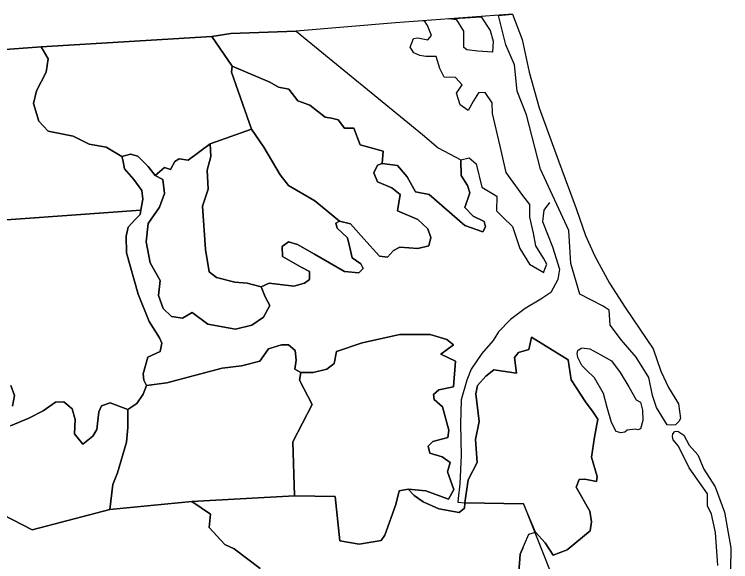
# Model space of a CAD drawing. Extents: x 1190067 to 1192950, y 891516 to 893460.
# Drawn here: x 1192902.05 to 1192920.51, y 893276.05 to 893290.15 of the extents above; entities that cross this region are included whole.
import ezdxf

# ---------------------------------------------------------------- set-up
doc = ezdxf.new("R2010")
doc.units = 0
doc.layers.add('Old_Level_11', color=7, linetype='Continuous')

msp = doc.modelspace()

# ---------------------------------------------------------------- linework, layer by layer
at = {"layer": 'Old_Level_11'}
for points in [[(1192914.884, 893290.146), (1192911.874, 893289.929), (1192909.314, 893289.716), (1192907.625, 893289.649), (1192907.141, 893289.572), (1192902.736, 893289.311), (1192900.069, 893289.108)], [(1192914.884, 893290.146), (1192915.139, 893289.494), (1192915.313, 893288.655), (1192915.577, 893287.737), (1192916.074, 893286.371), (1192916.524, 893285.146), (1192916.768, 893284.448), (1192917.006, 893283.917), (1192917.384, 893283.217), (1192917.79, 893282.594), (1192918.512, 893281.53), (1192918.707, 893280.956), (1192918.909, 893280.53), (1192919.161, 893280.113), (1192919.217, 893279.737), (1192919.174, 893279.654), (1192919.086, 893279.572), (1192918.979, 893279.564), (1192918.869, 893279.567), (1192918.594, 893280.017), (1192918.492, 893280.329), (1192918.397, 893280.788), (1192918.077, 893281.314), (1192917.693, 893281.751), (1192917.401, 893282.141), (1192917.377, 893282.524), (1192917.225, 893282.629), (1192916.619, 893282.933), (1192916.389, 893283.727), (1192916.335, 893284.579), (1192915.604, 893286.159), (1192915.246, 893287.554), (1192915.003, 893288.169), (1192914.938, 893288.843), (1192914.713, 893289.357), (1192914.527, 893290.116), (1192914.884, 893290.146)], [(1192913.542, 893287.81), (1192913.441, 893288.113), (1192913.589, 893288.332), (1192913.421, 893288.517), (1192913.129, 893288.527), (1192913.017, 893288.752), (1192912.916, 893289.056), (1192912.656, 893289.061), (1192912.497, 893289.084), (1192912.344, 893289.154), (1192912.252, 893289.296), (1192912.335, 893289.525), (1192912.451, 893289.54), (1192912.704, 893289.488), (1192912.803, 893289.602), (1192912.695, 893289.858), (1192912.616, 893289.982), (1192912.467, 893289.971)], [(1192913.247, 893290.027), (1192914.075, 893290.085), (1192914.308, 893289.728), (1192914.384, 893289.452), (1192914.375, 893289.171), (1192913.99, 893289.193), (1192913.71, 893289.234), (1192913.635, 893289.295), (1192913.631, 893289.711), (1192913.455, 893290.002), (1192913.247, 893290.027)], [(1192902.736, 893289.311), (1192907.141, 893289.572), (1192907.665, 893288.809), (1192907.642, 893288.652), (1192908.16, 893287.185), (1192907.096, 893286.806), (1192906.532, 893286.388), (1192906.293, 893286.421), (1192906.186, 893286.356), (1192906.074, 893286.147), (1192905.92, 893286.201), (1192905.679, 893285.994), (1192905.501, 893286.227), (1192905.23, 893286.488), (1192905.043, 893286.546), (1192904.822, 893286.48), (1192904.419, 893286.727), (1192903.975, 893286.804), (1192903.565, 893287.004), (1192902.917, 893287.14), (1192902.677, 893287.396), (1192902.546, 893287.846), (1192902.624, 893288.172), (1192902.871, 893288.652), (1192902.92, 893288.998), (1192902.736, 893289.311)], [(1192907.625, 893289.649), (1192909.314, 893289.716), (1192912.565, 893287.054), (1192912.968, 893286.707), (1192913.555, 893286.398), (1192913.56, 893285.997), (1192913.731, 893285.732), (1192913.784, 893285.548), (1192913.661, 893285.166), (1192913.871, 893284.944), (1192914.158, 893284.806), (1192914.187, 893284.674), (1192914.118, 893284.54), (1192913.656, 893284.703), (1192912.738, 893285.508), (1192912.391, 893285.574), (1192912.172, 893285.958), (1192911.923, 893286.25), (1192911.526, 893286.307), (1192911.557, 893286.623), (1192910.963, 893286.788), (1192910.799, 893287.212), (1192910.555, 893287.214), (1192910.392, 893287.43), (1192910.219, 893287.471), (1192910.06, 893287.493), (1192909.667, 893287.805), (1192909.357, 893287.913), (1192909.126, 893288.219), (1192908.857, 893288.273), (1192908.632, 893288.401), (1192907.665, 893288.809), (1192907.141, 893289.572), (1192907.625, 893289.649)], [(1192900.069, 893289.108), (1192902.736, 893289.311), (1192902.92, 893288.998), (1192902.871, 893288.652), (1192902.624, 893288.172), (1192902.546, 893287.846), (1192902.677, 893287.396), (1192902.917, 893287.14), (1192903.565, 893287.004), (1192903.975, 893286.804), (1192904.419, 893286.727), (1192904.822, 893286.48), (1192904.843, 893286.397), (1192904.891, 893286.166), (1192905.128, 893285.894), (1192905.331, 893285.61), (1192905.363, 893285.382), (1192905.307, 893285.102), (1192900.292, 893284.742)], [(1192911.526, 893286.307), (1192911.405, 893286.26), (1192911.311, 893286.066), (1192911.405, 893285.828), (1192911.773, 893285.68), (1192911.99, 893285.504), (1192911.927, 893285.081), (1192912.446, 893284.863), (1192912.701, 893284.618), (1192912.782, 893284.399), (1192912.733, 893284.182), (1192912.447, 893284.111), (1192911.981, 893284.147), (1192911.822, 893284.058), (1192911.667, 893283.888), (1192911.461, 893283.918), (1192911.056, 893284.359), (1192910.708, 893284.745), (1192910.426, 893284.817), (1192909.79, 893285.339), (1192909.117, 893285.738), (1192908.897, 893286.009), (1192908.482, 893286.723), (1192908.16, 893287.185), (1192907.642, 893288.652), (1192907.665, 893288.809), (1192908.632, 893288.401), (1192908.857, 893288.273), (1192909.126, 893288.219), (1192909.357, 893287.913), (1192909.667, 893287.805), (1192910.06, 893287.493), (1192910.219, 893287.471), (1192910.392, 893287.43), (1192910.555, 893287.214), (1192910.799, 893287.212), (1192910.963, 893286.788), (1192911.557, 893286.623), (1192911.526, 893286.307)], [(1192905.679, 893285.994), (1192905.874, 893285.887), (1192905.92, 893285.529), (1192905.789, 893285.179), (1192905.501, 893284.756), (1192905.449, 893284.284), (1192905.549, 893283.743), (1192905.809, 893283.292), (1192905.768, 893282.899), (1192905.882, 893282.564), (1192906.095, 893282.359), (1192906.381, 893282.32), (1192906.628, 893282.461), (1192907.038, 893282.165), (1192907.748, 893282.034), (1192908.167, 893282.135), (1192908.473, 893282.347), (1192908.63, 893282.644), (1192908.517, 893282.867), (1192908.409, 893283.122), (1192908.617, 893283.22), (1192909.255, 893283.146), (1192909.525, 893283.22), (1192909.652, 893283.313), (1192909.651, 893283.521), (1192909.44, 893283.631), (1192908.961, 893283.906), (1192908.951, 893284.163), (1192909.114, 893284.283), (1192909.348, 893284.219), (1192909.781, 893283.966), (1192910.558, 893283.52), (1192910.925, 893283.483), (1192911.039, 893283.595), (1192910.976, 893283.716), (1192910.757, 893283.875), (1192910.687, 893284.172), (1192910.638, 893284.387), (1192910.367, 893284.633), (1192910.337, 893284.765), (1192910.426, 893284.817), (1192910.708, 893284.745), (1192911.056, 893284.359), (1192911.461, 893283.918), (1192911.667, 893283.888), (1192911.822, 893284.058), (1192911.981, 893284.147), (1192912.447, 893284.111), (1192912.733, 893284.182), (1192912.782, 893284.399), (1192912.701, 893284.618), (1192912.446, 893284.863), (1192911.927, 893285.081), (1192911.99, 893285.504), (1192911.773, 893285.68), (1192911.405, 893285.828), (1192911.311, 893286.066), (1192911.405, 893286.26), (1192911.526, 893286.307), (1192911.923, 893286.25), (1192912.172, 893285.958), (1192912.391, 893285.574), (1192912.738, 893285.508), (1192913.656, 893284.703), (1192914.118, 893284.54), (1192914.187, 893284.674), (1192914.158, 893284.806), (1192913.871, 893284.944), (1192913.661, 893285.166), (1192913.784, 893285.548), (1192913.731, 893285.732), (1192913.56, 893285.997), (1192913.555, 893286.398), (1192913.774, 893286.446), (1192913.946, 893286.293), (1192914.099, 893285.695), (1192914.486, 893285.462), (1192914.476, 893285.08), (1192914.645, 893284.911), (1192914.887, 893284.684), (1192915.075, 893284.113), (1192915.322, 893283.709), (1192915.694, 893283.494), (1192915.701, 893283.541), (1192915.775, 893283.706), (1192915.686, 893283.863), (1192915.491, 893284.179), (1192915.428, 893284.508), (1192915.329, 893284.923), (1192915.329, 893285.243), (1192915.154, 893285.476), (1192914.724, 893286.067), (1192914.568, 893286.747), (1192914.372, 893287.593), (1192914.365, 893287.866), (1192914.178, 893288.134), (1192914.013, 893288.126), (1192913.884, 893287.92), (1192913.748, 893287.668), (1192913.542, 893287.81)], [(1192908.16, 893287.185), (1192908.482, 893286.723), (1192908.897, 893286.009), (1192909.117, 893285.738), (1192909.79, 893285.339), (1192910.426, 893284.817), (1192910.337, 893284.765), (1192910.367, 893284.633), (1192910.638, 893284.387), (1192910.687, 893284.172), (1192910.757, 893283.875), (1192910.976, 893283.716), (1192911.039, 893283.595), (1192910.925, 893283.483), (1192910.558, 893283.52), (1192909.781, 893283.966), (1192909.348, 893284.219), (1192909.114, 893284.283), (1192908.951, 893284.163), (1192908.961, 893283.906), (1192909.44, 893283.631), (1192909.651, 893283.521), (1192909.652, 893283.313), (1192909.525, 893283.22), (1192909.255, 893283.146), (1192908.617, 893283.22), (1192908.409, 893283.122), (1192908.05, 893283.22), (1192907.73, 893283.249), (1192907.261, 893283.362), (1192907.073, 893283.516), (1192906.977, 893284.088), (1192906.896, 893285.202), (1192907.041, 893285.645), (1192907.014, 893286.129), (1192907.114, 893286.483), (1192907.096, 893286.806), (1192908.16, 893287.185)], [(1192907.096, 893286.806), (1192907.114, 893286.483), (1192907.014, 893286.129), (1192907.041, 893285.645), (1192906.896, 893285.202), (1192906.977, 893284.088), (1192907.073, 893283.516), (1192907.261, 893283.362), (1192907.73, 893283.249), (1192908.05, 893283.22), (1192908.409, 893283.122), (1192908.517, 893282.867), (1192908.63, 893282.644), (1192908.473, 893282.347), (1192908.167, 893282.135), (1192907.748, 893282.034), (1192907.038, 893282.165), (1192906.628, 893282.461), (1192906.381, 893282.32), (1192906.095, 893282.359), (1192905.882, 893282.564), (1192905.768, 893282.899), (1192905.809, 893283.292), (1192905.549, 893283.743), (1192905.449, 893284.284), (1192905.501, 893284.756), (1192905.789, 893285.179), (1192905.92, 893285.529), (1192905.874, 893285.887), (1192905.679, 893285.994), (1192905.92, 893286.201), (1192906.074, 893286.147), (1192906.186, 893286.356), (1192906.293, 893286.421), (1192906.532, 893286.388), (1192907.096, 893286.806)], [(1192913.369, 893281.632), (1192913.195, 893281.769), (1192912.761, 893281.895), (1192911.984, 893281.896), (1192911.014, 893281.684), (1192910.349, 893281.46), (1192910.287, 893281.15), (1192910.103, 893281.001), (1192909.752, 893280.923), (1192909.429, 893280.921), (1192909.279, 893281.006), (1192909.314, 893281.24), (1192909.285, 893281.483), (1192909.113, 893281.635), (1192908.934, 893281.628), (1192908.597, 893281.532), (1192908.372, 893281.213), (1192907.901, 893281.088), (1192907.407, 893281.03), (1192905.979, 893280.655), (1192905.451, 893280.584), (1192905.39, 893280.72), (1192905.365, 893280.883), (1192905.491, 893281.311), (1192905.804, 893281.459), (1192905.851, 893281.676), (1192905.79, 893281.812), (1192905.526, 893282.231), (1192905.24, 893282.94), (1192904.938, 893284.003), (1192904.935, 893284.434), (1192904.985, 893284.667), (1192905.178, 893284.88), (1192905.291, 893284.992), (1192905.307, 893285.102), (1192905.363, 893285.382), (1192905.331, 893285.61), (1192905.128, 893285.894), (1192904.891, 893286.166), (1192904.843, 893286.397), (1192904.822, 893286.48), (1192905.043, 893286.546), (1192905.23, 893286.488), (1192905.501, 893286.227), (1192905.679, 893285.994)], [(1192915.843, 893285.299), (1192915.69, 893285.103), (1192915.66, 893284.809), (1192915.92, 893284.157), (1192916.096, 893283.585), (1192916.078, 893283.474), (1192916.056, 893283.317), (1192915.872, 893282.979), (1192915.617, 893282.808), (1192915.21, 893282.566), (1192914.836, 893282.28), (1192914.524, 893281.97), (1192914.385, 893281.74), (1192914.1, 893281.408), (1192913.819, 893281.005), (1192913.707, 893280.718), (1192913.56, 893280.218), (1192913.549, 893279.586), (1192913.561, 893278.779), (1192913.532, 893278.052), (1192913.483, 893277.674), (1192913.477, 893277.58), (1192913.658, 893277.563)], [(1192900.292, 893284.742), (1192905.307, 893285.102)], [(1192905.307, 893285.102), (1192905.291, 893284.992), (1192905.178, 893284.88), (1192904.985, 893284.667), (1192904.935, 893284.434), (1192904.938, 893284.003), (1192905.24, 893282.94), (1192905.526, 893282.231), (1192905.79, 893281.812), (1192905.851, 893281.676), (1192905.804, 893281.459), (1192905.491, 893281.311), (1192905.365, 893280.883), (1192905.39, 893280.72), (1192905.451, 893280.584), (1192905.37, 893280.357), (1192905.208, 893280.124), (1192904.975, 893279.965), (1192904.516, 893280.139), (1192904.294, 893280.059), (1192904.224, 893279.909), (1192904.176, 893279.454), (1192904.07, 893279.278), (1192903.815, 893279.074), (1192903.595, 893279.343), (1192903.614, 893279.706), (1192903.541, 893279.986), (1192903.323, 893280.159), (1192903.113, 893280.155), (1192902.79, 893279.929), (1192902.424, 893279.739), (1192901.946, 893279.549)], [(1192912.761, 893281.895), (1192913.195, 893281.769), (1192913.369, 893281.632), (1192913.042, 893281.392), (1192913.418, 893281.21), (1192913.367, 893280.548), (1192912.984, 893280.476), (1192912.852, 893280.352), (1192912.865, 893280.223), (1192913.079, 893280.033), (1192913.248, 893279.435), (1192913.219, 893279.248), (1192912.832, 893279.145), (1192912.716, 893279.019), (1192912.754, 893278.839), (1192913.078, 893278.744), (1192913.283, 893278.603), (1192913.214, 893278.358), (1192913.372, 893277.906), (1192913.237, 893277.656), (1192912.656, 893277.867), (1192912.196, 893277.917), (1192911.963, 893277.871), (1192911.878, 893277.518), (1192911.6, 893276.732), (1192911.498, 893276.588), (1192910.936, 893276.494), (1192910.434, 893276.581), (1192910.313, 893277.725), (1192909.268, 893277.746), (1192909.23, 893279.135), (1192909.728, 893280.098), (1192909.399, 893280.718), (1192909.429, 893280.921), (1192909.752, 893280.923), (1192910.103, 893281.001), (1192910.287, 893281.15), (1192910.349, 893281.46), (1192911.014, 893281.684), (1192911.984, 893281.896), (1192912.761, 893281.895)], [(1192915.046, 893275.773), (1192915.086, 893276.243), (1192915.308, 893276.75), (1192915.478, 893276.805), (1192915.726, 893276.53), (1192915.935, 893276.214), (1192916.294, 893276.351), (1192916.884, 893276.836), (1192916.92, 893277.069), (1192916.882, 893277.344), (1192916.527, 893277.969), (1192916.605, 893278.164), (1192916.752, 893278.174), (1192917.049, 893278.114), (1192917.069, 893278.239), (1192916.92, 893278.738), (1192916.999, 893279.251), (1192917.087, 893279.716), (1192916.969, 893279.893), (1192916.768, 893280.161), (1192916.402, 893280.726), (1192916.321, 893281.247), (1192915.375, 893281.833), (1192915.372, 893281.818), (1192915.309, 893281.508), (1192915.039, 893281.436), (1192914.938, 893281.307), (1192914.989, 893280.901), (1192914.404, 893280.987), (1192914.201, 893280.825), (1192913.987, 893280.586), (1192913.938, 893280.37), (1192914.024, 893279.657), (1192913.937, 893279.192), (1192913.976, 893278.598), (1192913.748, 893278.154), (1192913.658, 893277.563), (1192913.653, 893277.421), (1192913.508, 893277.315), (1192912.99, 893277.406), (1192912.582, 893277.591), (1192912.349, 893277.752), (1192912.196, 893277.917), (1192912.656, 893277.867), (1192913.237, 893277.656), (1192913.372, 893277.906), (1192913.214, 893278.358), (1192913.283, 893278.603), (1192913.078, 893278.744), (1192912.754, 893278.839), (1192912.716, 893279.019), (1192912.832, 893279.145), (1192913.219, 893279.248), (1192913.248, 893279.435), (1192913.079, 893280.033), (1192912.865, 893280.223), (1192912.852, 893280.352), (1192912.984, 893280.476), (1192913.367, 893280.548), (1192913.418, 893281.21), (1192913.042, 893281.392), (1192913.369, 893281.632)], [(1192915.375, 893281.833), (1192916.321, 893281.247), (1192916.402, 893280.726), (1192916.768, 893280.161), (1192916.969, 893279.893), (1192917.087, 893279.716), (1192916.999, 893279.251), (1192916.92, 893278.738), (1192917.069, 893278.239), (1192917.049, 893278.114), (1192916.752, 893278.174), (1192916.605, 893278.164), (1192916.527, 893277.969), (1192916.882, 893277.344), (1192916.92, 893277.069), (1192916.884, 893276.836), (1192916.294, 893276.351), (1192915.935, 893276.214), (1192915.726, 893276.53), (1192915.478, 893276.805), (1192915.478, 893276.805), (1192915.17, 893277.533), (1192913.658, 893277.563), (1192913.748, 893278.154), (1192913.976, 893278.598), (1192913.937, 893279.192), (1192914.024, 893279.657), (1192913.938, 893280.37), (1192913.987, 893280.586), (1192914.201, 893280.825), (1192914.404, 893280.987), (1192914.989, 893280.901), (1192914.938, 893281.307), (1192915.039, 893281.436), (1192915.309, 893281.508), (1192915.372, 893281.818), (1192915.375, 893281.833)], [(1192909.429, 893280.921), (1192909.399, 893280.718), (1192909.728, 893280.098), (1192909.23, 893279.135), (1192909.268, 893277.746), (1192906.619, 893277.593), (1192904.511, 893277.391), (1192904.586, 893278.031), (1192904.71, 893278.332), (1192904.936, 893279.128), (1192904.974, 893279.504), (1192904.975, 893279.965), (1192905.208, 893280.124), (1192905.37, 893280.357), (1192905.451, 893280.584), (1192905.979, 893280.655), (1192907.407, 893281.03), (1192907.901, 893281.088), (1192908.372, 893281.213), (1192908.597, 893281.532), (1192908.934, 893281.628), (1192909.113, 893281.635), (1192909.285, 893281.483), (1192909.314, 893281.24), (1192909.279, 893281.006), (1192909.429, 893280.921)], [(1192916.668, 893281.551), (1192916.877, 893281.531), (1192917.164, 893281.375), (1192917.438, 893281.218), (1192917.663, 893280.915), (1192917.882, 893280.552), (1192918.073, 893280.215), (1192918.182, 893280.156), (1192918.236, 893279.952), (1192918.247, 893279.683), (1192918.187, 893279.471), (1192918.115, 893279.439), (1192918.058, 893279.458), (1192917.843, 893279.43), (1192917.779, 893279.383), (1192917.68, 893279.363), (1192917.56, 893279.402), (1192917.438, 893279.627), (1192917.325, 893280.017), (1192917.228, 893280.377), (1192916.996, 893280.779), (1192916.789, 893280.99), (1192916.677, 893281.102), (1192916.571, 893281.303), (1192916.554, 893281.406), (1192916.573, 893281.483), (1192916.66, 893281.549)], [(1192901.961, 893280.581), (1192902.055, 893280.33), (1192902, 893280.051)], [(1192902, 893280.051), (1192902.055, 893280.33), (1192901.961, 893280.581)], [(1192901.946, 893279.549), (1192902.424, 893279.739), (1192902.79, 893279.929), (1192903.113, 893280.155), (1192903.323, 893280.159), (1192903.541, 893279.986), (1192903.614, 893279.706), (1192903.595, 893279.343), (1192903.815, 893279.074), (1192904.07, 893279.278), (1192904.176, 893279.454), (1192904.224, 893279.909), (1192904.294, 893280.059), (1192904.516, 893280.139), (1192904.975, 893279.965), (1192904.974, 893279.504), (1192904.936, 893279.128), (1192904.71, 893278.332), (1192904.586, 893278.031), (1192904.511, 893277.391), (1192902.505, 893276.869), (1192900.491, 893277.901)], [(1192920.174, 893275.946), (1192920.119, 893276.793), (1192920.019, 893277.267), (1192919.912, 893277.483), (1192919.909, 893277.797), (1192919.442, 893278.461), (1192919.162, 893279.022), (1192919.026, 893279.185), (1192919.01, 893279.269), (1192919.015, 893279.337), (1192919.07, 893279.398), (1192919.149, 893279.405), (1192919.299, 893279.302), (1192919.441, 893279.048), (1192919.66, 893278.8), (1192919.816, 893278.432), (1192920.113, 893277.971), (1192920.352, 893277.319), (1192920.509, 893276.404), (1192920.506, 893275.844)], [(1192908.382, 893275.871), (1192907.715, 893276.377), (1192907.474, 893276.49), (1192907.07, 893276.927), (1192907.104, 893277.271), (1192906.619, 893277.593), (1192909.268, 893277.746), (1192910.313, 893277.725), (1192910.434, 893276.581), (1192910.936, 893276.494), (1192911.498, 893276.588), (1192911.6, 893276.732), (1192911.878, 893277.518), (1192911.963, 893277.871), (1192912.196, 893277.917), (1192912.349, 893277.752), (1192912.582, 893277.591), (1192912.99, 893277.406), (1192913.508, 893277.315), (1192913.653, 893277.421), (1192913.658, 893277.563)], [(1192900.491, 893277.901), (1192902.505, 893276.869), (1192904.511, 893277.391), (1192906.619, 893277.593), (1192907.104, 893277.271), (1192907.07, 893276.927), (1192907.474, 893276.49), (1192907.715, 893276.377), (1192908.382, 893275.871)], [(1192913.658, 893277.563), (1192915.17, 893277.533), (1192917.538, 893271.55)], [(1192915.152, 893276.394), (1192915.086, 893276.243), (1192915.046, 893275.773)]]:
    msp.add_lwpolyline(points, dxfattribs=at)

doc.saveas('drawing.dxf')
